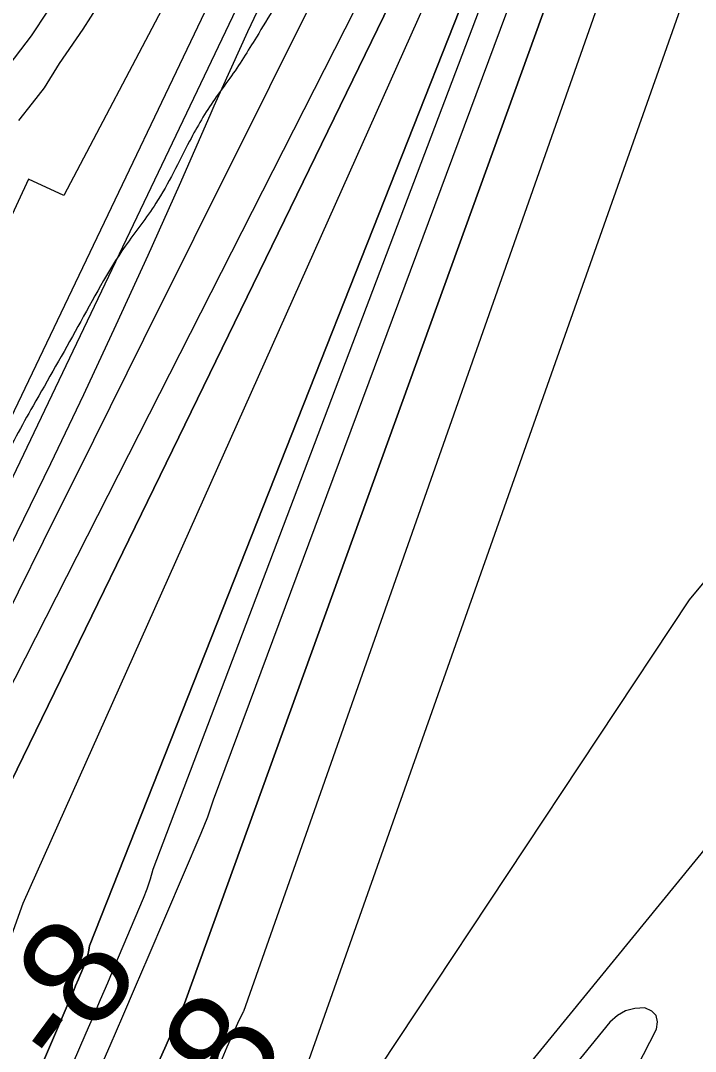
# Model space of a CAD drawing. Extents: x 3324104 to 3361979, y 612876 to 638273.
# Drawn here: x 3333801 to 3334220, y 621503 to 622144 of the extents above; entities that cross this region are included whole.
import ezdxf

# ---------------------------------------------------------------- set-up
doc = ezdxf.new("R2010")
doc.units = 0
for name, color, linetype in [('V-RIVR-EDGE', 7, 'Continuous'), ('V-RIVR-RANG', 7, 'Continuous'), ('V-ROAD-CNTR', 7, 'Continuous'), ('V-RRAP-RVMT', 7, 'Continuous'), ('V-SITE-VEGE', 7, 'Continuous'), ('V-TOPO-DPTH', 7, 'Continuous'), ('V-TOPO-MAJR', 7, 'Continuous'), ('V-TOPO-MINR', 7, 'Continuous'), ('V-TOPO-WATR', 7, 'Continuous')]:
    doc.layers.add(name, color=color, linetype=linetype)

msp = doc.modelspace()

# ---------------------------------------------------------------- linework, layer by layer
at = {"layer": 'V-RIVR-EDGE'}
msp.add_spline([(3334928.97, 623567.85), (3334918.71, 623560.2), (3334914.68, 623556.19), (3334911.74, 623548.52), (3334903.31, 623541.96), (3334897.46, 623537.59), (3334883.89, 623523.37), (3334877.3, 623516.44), (3334875.1, 623512.79), (3334874.72, 623510.23), (3334869.21, 623497.09), (3334851.98, 623477.02), (3334839.87, 623459.87), (3334820.45, 623439.82), (3334813.49, 623432.89), (3334808.72, 623428.15), (3334791.86, 623408.45), (3334776.46, 623388.75), (3334766.19, 623376.71), (3334752.99, 623361.39), (3334747.86, 623355.19), (3334743.82, 623348.25), (3334740.89, 623343.87), (3334732.1, 623337.31), (3334728.8, 623334.4), (3334724.77, 623329.29), (3334712.3, 623315.07), (3334705.34, 623307.04), (3334701.67, 623300.47), (3334697.25, 623288.42), (3334692.47, 623279.29), (3334670.85, 623254.12), (3334652.51, 623232.23), (3334641.14, 623216.91), (3334634.54, 623206.32), (3334620.97, 623189.18), (3334601.16, 623162.54), (3334593.83, 623152.69), (3334582.08, 623132.98), (3334567.04, 623111.08), (3334554.2, 623092.11), (3334532.19, 623061.45), (3334516.05, 623038.46), (3334501.73, 623013.64), (3334486.32, 622989.92), (3334474.96, 622976.42), (3334471.29, 622971.31), (3334468.71, 622964.01), (3334466.11, 622945.37), (3334458.39, 622929.31), (3334449.59, 622916.9), (3334437.49, 622903.41), (3334430.89, 622897.21), (3334429.42, 622893.92), (3334430.51, 622889.17), (3334430.13, 622884.78), (3334422.09, 622884.44), (3334418.06, 622881.52), (3334414.39, 622876.78), (3334408.87, 622862.17), (3334399.7, 622849.03), (3334390.17, 622835.53), (3334378.44, 622826.06), (3334363.06, 622813.66), (3334337.75, 622777.9), (3334331.13, 622762.57), (3334327.81, 622750.15), (3334323.78, 622746.5), (3334319.75, 622741.39), (3334312.78, 622733), (3334306.55, 622727.54), (3334299.94, 622714.39), (3334295.53, 622705.63), (3334291.88, 622705.27), (3334287.48, 622702.36), (3334279.79, 622694.34), (3334261.06, 622661.85), (3334258.85, 622655.27), (3334258.48, 622650.52), (3334256.27, 622646.14), (3334249.67, 622637.39), (3334242.68, 622620.59), (3334233.12, 622595.39), (3334227.97, 622581.88), (3334227.22, 622574.2), (3334223.91, 622567.63), (3334219.88, 622563.62), (3334214.74, 622557.05), (3334213.27, 622550.47), (3334212.51, 622539.88), (3334211.02, 622528.55), (3334205.89, 622523.08), (3334199.67, 622521.63), (3334192.36, 622521.65), (3334181.38, 622517.65), (3334175.51, 622506.7), (3334173.65, 622495.01), (3334174.34, 622480.02), (3334173.22, 622468.69), (3334165.51, 622456.28), (3334156.34, 622440.95), (3334148.28, 622435.49), (3334140.95, 622428.56), (3334132.89, 622422.37), (3334131.79, 622417.62), (3334130.28, 622400.8), (3334129.53, 622392.03), (3334127.69, 622388.75), (3334124.76, 622384.73), (3334120.37, 622384.01), (3334113.42, 622383.67), (3334109.39, 622378.92), (3334105.72, 622372.72), (3334106.08, 622370.89), (3334106.8, 622364.67), (3334104.22, 622358.83), (3334092.86, 622346.07), (3334087.37, 622343.89), (3334077.85, 622335.14), (3334066.49, 622326.03), (3334058.79, 622317.64), (3334055.47, 622304.48), (3334054.73, 622298.64), (3334054.34, 622290.23), (3334052.14, 622286.22), (3334045.55, 622285.14), (3334038.59, 622277.84), (3334027.23, 622264.71), (3334003.75, 622232.6), (3333990.17, 622210.33), (3333969.97, 622172), (3333947.58, 622134.04), (3333931.07, 622108.49), (3333921.53, 622095.36), (3333906.11, 622069.44), (3333885.18, 622030.74), (3333866.11, 622004.11), (3333836.74, 621954.1), (3333808.83, 621904.82), (3333789, 621866.49), (3333773.55, 621825.22), (3333764.35, 621802.58), (3333753.68, 621773.36), (3333750.32, 621746.32), (3333745.51, 621722.57), (3333743.29, 621710.51), (3333742.49, 621684.19), (3333742.81, 621665.91), (3333738.03, 621655.69), (3333731.42, 621640.35), (3333723.35, 621629.41), (3333720.4, 621621.37), (3333716.71, 621607.86), (3333712.63, 621581.55), (3333709.64, 621557.06), (3333708.86, 621537.32), (3333711.36, 621514.29), (3333711.7, 621504.05), (3333710.95, 621494.55), (3333705.08, 621484.33), (3333691.48, 621455.48), (3333683.75, 621436.13), (3333680.79, 621419.32), (3333677.82, 621402.51), (3333676.69, 621386.8), (3333678.84, 621369.25), (3333684.3, 621359), (3333685.75, 621355.34), (3333683.92, 621353.88), (3333681.35, 621349.13), (3333676.95, 621343.66), (3333671.06, 621329.79), (3333664.81, 621313.35), (3333662.97, 621308.24), (3333659.66, 621300.57), (3333655.97, 621286.69), (3333654.86, 621280.11), (3333652.29, 621278.66), (3333646.07, 621275.38), (3333642.77, 621270.27), (3333641.29, 621264.43), (3333642.01, 621259.31), (3333642, 621253.09), (3333639.78, 621245.06), (3333636.12, 621240.68), (3333634.64, 621234.47), (3333623.99, 621213.66), (3333608.54, 621175.68), (3333598.59, 621144.27), (3333594.52, 621124.9), (3333593.41, 621119.42), (3333588.28, 621113.59), (3333583.51, 621106.65), (3333577.64, 621096.43), (3333573.24, 621092.79), (3333568.85, 621090.24), (3333567.74, 621085.49), (3333565.53, 621077.45), (3333558.92, 621067.96), (3333558.55, 621064.68), (3333561.45, 621054.07), (3333560.32, 621041.64), (3333556.27, 621029.59), (3333554.8, 621025.94), (3333558.8, 621018.62), (3333564.63, 621010.19), (3333561.69, 621005.81), (3333557.67, 621003.27), (3333553.63, 620997.06), (3333546.64, 620979.17), (3333540.39, 620964.56), (3333533.77, 620947.4), (3333531.54, 620933.51), (3333527.86, 620925.11), (3333521.25, 620911.97), (3333515.75, 620906.5), (3333510.99, 620902.85), (3333508.41, 620894.82), (3333502.91, 620885.33), (3333500.32, 620874), (3333494.83, 620869.26), (3333490.43, 620866.72), (3333480.53, 620852.48), (3333474.29, 620841.9), (3333459.22, 620811.23), (3333451.52, 620799.92), (3333448.21, 620792.61), (3333444.9, 620782.75), (3333445.25, 620777.27), (3333447.42, 620768.86), (3333445.95, 620765.2), (3333442.66, 620764.85), (3333437.54, 620764.49), (3333431.68, 620759.39), (3333422.14, 620744.06), (3333414.41, 620723.61), (3333401.92, 620696.96), (3333396.42, 620690.02), (3333386.53, 620683.47), (3333377.37, 620672.89), (3333371.86, 620665.23), (3333365.63, 620658.3), (3333363.07, 620655.38), (3333362.69, 620651.36), (3333366.7, 620647.33), (3333367.42, 620644.04), (3333366.32, 620642.21), (3333361.2, 620641.13), (3333354.98, 620639.31), (3333350.58, 620631.28), (3333343.23, 620617.41), (3333342.11, 620608.64), (3333342.82, 620598.77), (3333340.98, 620591.83), (3333334.75, 620587.82), (3333330.35, 620583.45), (3333327.05, 620577.61), (3333323.76, 620575.79), (3333320.82, 620571.04), (3333318.98, 620565.56), (3333317.86, 620558.99), (3333320.77, 620553.13), (3333320.76, 620546.92), (3333316.73, 620541.81), (3333299.52, 620529.79), (3333291.45, 620522.5), (3333285.97, 620519.95), (3333281.94, 620517.04), (3333272.4, 620502.44), (3333265.42, 620489.66), (3333262.48, 620485.28), (3333258.81, 620477.25), (3333256.97, 620471.77), (3333260.96, 620459.33), (3333259.85, 620452.75), (3333255.8, 620444.72), (3333256.89, 620441.43), (3333262.72, 620434.1), (3333263.07, 620426.06), (3333261.24, 620423.51), (3333262.67, 620413.63), (3333262.66, 620408.52), (3333261.92, 620406.32), (3333256.07, 620405.61), (3333253.87, 620402.32), (3333258.98, 620396.83), (3333259.32, 620388.78), (3333259.31, 620385.13), (3333256.73, 620374.17), (3333251.23, 620369.8), (3333245.02, 620369.81), (3333242.09, 620367.99), (3333240.23, 620354.1), (3333243.49, 620342.4), (3333241.62, 620327.42), (3333235.75, 620318.66), (3333229.88, 620309.17), (3333223.29, 620302.97), (3333220.71, 620296.76), (3333219.96, 620286.89), (3333223.97, 620284.69), (3333227.62, 620283.22), (3333229.81, 620279.56), (3333228.33, 620275.18), (3333226.14, 620273.35), (3333218.46, 620273.37), (3333218.09, 620271.55), (3333218.43, 620260.58), (3333225.36, 620253.25), (3333228.64, 620249.59), (3333226.07, 620244.84), (3333215.81, 620234.63), (3333210.3, 620225.51), (3333208.81, 620213.45), (3333208.05, 620200.65), (3333209.83, 620184.57), (3333207.24, 620172.14), (3333199.15, 620150.23), (3333189.92, 620114.79), (3333184.75, 620095.07), (3333180.36, 620089.96), (3333175.2, 620073.89), (3333167.07, 620038.82), (3333162.3, 620030.06), (3333162.65, 620023.84), (3333163.7, 620004.83), (3333159.62, 619981.44), (3333146.75, 619951.87), (3333138.62, 619917.16), (3333131.98, 619891.22), (3333123.86, 619859.8), (3333118.71, 619847.39), (3333115.41, 619841.91), (3333113.14, 619813.41), (3333110.17, 619792.94), (3333103.19, 619781.26), (3333088.16, 619764.12), (3333080.84, 619760.12), (3333074.61, 619752.09), (3333073.5, 619748.07), (3333076.04, 619740.75), (3333075.3, 619736), (3333065.04, 619724.7), (3333062.1, 619720.68), (3333054.4, 619710.83), (3333044.08, 619676.86), (3333031.15, 619622.79), (3333019.73, 619586.27), (3333011.99, 619559.97), (3333004.97, 619532.2), (3333004.23, 619526.35), (3333007.5, 619517.21), (3333006.03, 619513.56), (3333002.35, 619504.79), (3332997.95, 619500.78), (3332994.65, 619495.31), (3332992.4, 619473.74), (3332989.42, 619449.26), (3332987.92, 619433.55), (3332988.61, 619417.83), (3332984.91, 619401.38), (3332980.12, 619386.41), (3332972.42, 619375.1), (3332966.88, 619354.27), (3332958.39, 619318.84), (3332949.88, 619279.01), (3332945.08, 619258.55), (3332945.79, 619249.41), (3332945.03, 619237.72), (3332939.51, 619223.84), (3332931.42, 619204.85), (3332929.91, 619185.85), (3332927.31, 619169.4), (3332922.14, 619148.95), (3332922.49, 619140.17), (3332924.3, 619133.59), (3332920.63, 619127.02), (3332919.51, 619119.34), (3332919.13, 619112.4), (3332916.91, 619099.98), (3332914.32, 619087.92), (3332905.11, 619060.89), (3332898.1, 619033.86), (3332892.56, 619012.3), (3332891.41, 618990.37), (3332890.3, 618984.16), (3332882.96, 618971.75), (3332878.52, 618949.83), (3332874.78, 618918.77), (3332873.6, 618882.22), (3332869.89, 618859.93), (3332865.82, 618842.76), (3332855.9, 618819.38), (3332845.58, 618785.41), (3332838.54, 618748.15), (3332836.99, 618714.15), (3332831.76, 618666.64), (3332832.42, 618639.23), (3332838.58, 618615.82), (3332848.01, 618586.55), (3332849.43, 618569.37), (3332847.54, 618545.97), (3332848.96, 618525.87), (3332853.23, 618480.16), (3332859.29, 618418), (3332861.03, 618383.64), (3332865.68, 618343.05), (3332869.61, 618305.75), (3332871.95, 618265.06)], degree=3, dxfattribs=at)
at = {"layer": 'V-ROAD-CNTR'}
msp.add_lwpolyline([(3334629.71, 623392.29), (3334574.27, 623303.75), (3334468.48, 623176.21), (3334394.87, 623051.3), (3334271.37, 622882.62), (3334173.67, 622760.96), (3334090.93, 622644.27), (3333987.27, 622488.25), (3333955.33, 622386.87), (3333888.79, 622257.83), (3333807.73, 622134.75), (3333728.11, 622030.65), (3333687.51, 621962.51), (3333656.93, 621906.65), (3333623.21, 621766.56), (3333599.99, 621542.37), (3333577.04, 621387.34), (3333525.51, 621199.98), (3333462.48, 621048.53), (3333413.43, 620946.35), (3333342.69, 620840.84), (3333310.24, 620790.87)], dxfattribs=at)
at = {"layer": 'V-RRAP-RVMT'}
for p, q in [((3333895.47, 622164.01), (3333828.03, 622035.6)), ((3333806.07, 622045.82), (3333741.62, 621907.25)), ((3333828.03, 622035.6), (3333806.07, 622045.82))]:
    msp.add_line(p, q, dxfattribs=at)
at = {"layer": 'V-SITE-VEGE'}
for p, q in [((3333849.29, 622153.84), (3333839.83, 622138.89)), ((3333839.83, 622138.89), (3333825.11, 622117.54)), ((3333825.11, 622117.54), (3333815.65, 622102.59)), ((3333815.65, 622102.59), (3333808.28, 622092.97)), ((3333808.28, 622092.97), (3333799.85, 622082.28))]:
    msp.add_line(p, q, dxfattribs=at)
at = {"layer": 'V-TOPO-DPTH'}
for points in [[(3333513.71, 620864.11), (3333764.04, 621607.46), (3334134.95, 622369.46), (3334142.73, 622383.57), (3334150.67, 622397.59), (3334158.73, 622411.55), (3334533.96, 623016.58), (3334545.48, 623031.24), (3334557.24, 623045.72), (3335076.2, 623670.27)], [(3333513.71, 620864.11), (3333764.04, 621607.46), (3334134.95, 622369.46), (3334142.73, 622383.57), (3334150.67, 622397.59), (3334158.73, 622411.55), (3334533.96, 623016.58), (3334545.48, 623031.24), (3334557.24, 623045.72), (3335076.2, 623670.27)], [(3333878.35, 621477.81), (3333890.69, 621505.51), (3333902.96, 621533.25), (3334190.87, 622328.93), (3334194.79, 622335.62), (3334198.78, 622342.28), (3334202.86, 622348.87), (3334207.01, 622355.43), (3334363.98, 622599.86), (3334442.66, 622720.84), (3334482.56, 622780.97), (3334522.73, 622840.91), (3334577.01, 622921.31), (3334590.45, 622940.77), (3334604.16, 622960.03), (3334618.28, 622978.99), (3334632.67, 622997.76), (3334823.25, 623240.91), (3334876.37, 623307.56), (3334930.19, 623373.62)], [(3333878.35, 621477.81), (3333890.69, 621505.51), (3333902.96, 621533.25), (3334190.87, 622328.93), (3334194.79, 622335.62), (3334198.78, 622342.28), (3334202.86, 622348.87), (3334207.01, 622355.43), (3334363.98, 622599.86), (3334442.66, 622720.84), (3334482.56, 622780.97), (3334522.73, 622840.91), (3334577.01, 622921.31), (3334590.45, 622940.77), (3334604.16, 622960.03), (3334618.28, 622978.99), (3334632.67, 622997.76), (3334823.25, 623240.91), (3334876.37, 623307.56), (3334930.19, 623373.62)], [(3333742.28, 621326.79), (3333834.4, 621542.01), (3333835.3, 621544.13), (3333837.1, 621548.38), (3333837.98, 621550.51), (3333841.43, 621558.8), (3333841.9, 621560.04), (3333842.33, 621561.29), (3333843.27, 621565.17), (3333843.68, 621567.8), (3333843.82, 621569.12), (3334149.32, 622342.23)], [(3334149.32, 622342.23), (3333843.82, 621569.12), (3333843.68, 621567.8), (3333843.27, 621565.17), (3333842.33, 621561.29), (3333841.9, 621560.04), (3333841.43, 621558.8), (3333837.98, 621550.51), (3333837.1, 621548.38), (3333835.3, 621544.13), (3333834.4, 621542.01), (3333742.28, 621326.79)], [(3334173.35, 622338.78), (3333920.7, 621659.57), (3333917.16, 621649.13), (3333913.16, 621638.84), (3333880.25, 621561.84), (3333872.37, 621543.48), (3333864.45, 621525.13), (3333856.48, 621506.8), (3333848.48, 621488.49)], [(3334173.35, 622338.78), (3333920.7, 621659.57), (3333917.16, 621649.13), (3333913.16, 621638.84), (3333880.25, 621561.84), (3333872.37, 621543.48), (3333864.45, 621525.13), (3333856.48, 621506.8), (3333848.48, 621488.49)], [(3334212.43, 622303.51), (3333939.58, 621528.3), (3333939.43, 621527.99), (3333935.96, 621520.72), (3333932.56, 621513.41), (3333929.27, 621506.06), (3333926.07, 621498.66)], [(3334212.43, 622303.51), (3333939.58, 621528.3), (3333939.43, 621527.99), (3333935.96, 621520.72), (3333932.56, 621513.41), (3333929.27, 621506.06), (3333926.07, 621498.66)], [(3333986.74, 622165.55), (3333971.31, 622134.35), (3333955.82, 622103.18), (3333908.8, 622008.79), (3333877.54, 621946), (3333846.31, 621883.2), (3333815.11, 621820.38), (3333783.93, 621757.55), (3333738.69, 621666.32), (3333730.22, 621649.06), (3333721.86, 621631.75), (3333713.66, 621614.36), (3333532.53, 621039.06)]]:
    msp.add_lwpolyline(points, dxfattribs=at)
at = {"layer": 'V-TOPO-MAJR'}
for points in [[(3335201.95, 623551.78), (3334878.08, 623185.29), (3334840.45, 623141.44), (3334803.69, 623096.89), (3334768.24, 623051.29), (3334733.66, 623004.99), (3334705.66, 622966.35), (3334686, 622938.67), (3334666.7, 622910.75), (3334647.93, 622882.46), (3334629.52, 622853.93), (3334572.61, 622763.91), (3334525.63, 622690.44), (3334478.13, 622617.32), (3334429.85, 622544.7), (3334381.07, 622472.42), (3334282.44, 622327.95), (3334271.99, 622312.03), (3334261.95, 622295.88), (3333970.42, 621470.67)], [(3334045.17, 622421.52), (3333709.62, 621719.16), (3333705.54, 621710.3), (3333701.25, 621701.54), (3333696.82, 621692.85), (3333693.35, 621686.24), (3333687.12, 621674.27), (3333680.93, 621662.28), (3333674.8, 621650.26), (3333668.71, 621638.22), (3333431.42, 621015.4)]]:
    msp.add_lwpolyline(points, dxfattribs=at)
at = {"layer": 'V-TOPO-MINR'}
for points in [[(3334790.43, 623497.63), (3334481.36, 623074.35), (3334477.52, 623069), (3334473.71, 623063.63), (3334469.98, 623058.2), (3334466.3, 623052.74), (3334452.17, 623031.47), (3334441.53, 623015.31), (3334430.99, 622999.08), (3334115.01, 622498.36), (3334111.39, 622492.54), (3334093.25, 622462.96), (3334075.38, 622433.21), (3334057.94, 622403.21), (3334040.77, 622373.05), (3333752.02, 621768.15), (3333740.48, 621744.73), (3333728.68, 621721.43), (3333722.99, 621710.42), (3333708.23, 621681.67), (3333693.6, 621652.86), (3333482.93, 621079.79)], [(3334868.27, 623404.65), (3334558.72, 623031.92), (3334550.11, 623021.31), (3334541.66, 623010.56), (3334262.5, 622561.44), (3334249.41, 622538.96), (3334233.5, 622511.7), (3334217.53, 622484.47), (3334201.5, 622457.27), (3334185.43, 622430.1), (3334169.49, 622402.86), (3334153.76, 622375.49), (3334138.37, 622347.94), (3333802.43, 621595.32), (3333580, 620973.55)], [(3334930.19, 623373.62), (3334876.37, 623307.56), (3334823.25, 623240.91), (3334632.67, 622997.76), (3334618.28, 622978.99), (3334604.16, 622960.03), (3334590.45, 622940.77), (3334577.01, 622921.31), (3334522.73, 622840.91), (3334482.56, 622780.97), (3334442.66, 622720.84), (3334363.98, 622599.86), (3334207.01, 622355.43), (3334202.86, 622348.87), (3334198.78, 622342.28), (3334194.79, 622335.62), (3334190.87, 622328.93), (3333902.96, 621533.25), (3333890.69, 621505.51), (3333878.35, 621477.81)], [(3334776.45, 623340.65), (3334554.67, 623063.64), (3334539.29, 623044.04), (3334524.18, 623024.23), (3334509.46, 623004.13), (3334134.97, 622398.88), (3334134.11, 622397.37), (3334131.73, 622393.23), (3334130.78, 622391.52), (3333746.1, 621634.52), (3333742.45, 621626.79), (3333738.85, 621619.03), (3333529, 620965.76)], [(3334149.32, 622342.23), (3333843.82, 621569.12), (3333843.68, 621567.8), (3333843.27, 621565.17), (3333842.33, 621561.29), (3333841.9, 621560.04), (3333841.43, 621558.8), (3333837.98, 621550.51), (3333837.1, 621548.38), (3333835.3, 621544.13), (3333834.4, 621542.01), (3333742.28, 621326.79)], [(3334173.35, 622338.78), (3333920.7, 621659.57), (3333917.16, 621649.13), (3333913.16, 621638.84), (3333880.25, 621561.84), (3333872.37, 621543.48), (3333864.45, 621525.13), (3333856.48, 621506.8), (3333848.48, 621488.49)], [(3334150.06, 622319.85), (3333883.24, 621616.57), (3333881.55, 621610.43), (3333879.49, 621604.39), (3333877.19, 621598.43), (3333859.43, 621556.32), (3333855.02, 621545.9), (3333850.59, 621535.49), (3333846.13, 621525.1), (3333841.65, 621514.71), (3333772.81, 621355.89)], [(3334212.43, 622303.51), (3333939.58, 621528.3), (3333939.43, 621527.99), (3333935.96, 621520.72), (3333932.56, 621513.41), (3333929.27, 621506.06), (3333926.07, 621498.66)], [(3333963.83, 622183.24), (3333942.13, 622137.37), (3333921.25, 622091.09), (3333918.75, 622085.33), (3333899.55, 622041.72), (3333880.09, 621998.23), (3333860.23, 621954.92), (3333840.11, 621911.73), (3333819.6, 621868.72), (3333798.83, 621825.84), (3333777.69, 621783.13), (3333756.3, 621740.56), (3333732.55, 621693.8), (3333719.74, 621668.34), (3333707.05, 621642.82), (3333694.55, 621617.21), (3333449.45, 620880.67)], [(3333986.74, 622165.55), (3333971.31, 622134.35), (3333955.82, 622103.18), (3333908.8, 622008.79), (3333877.54, 621946), (3333846.31, 621883.2), (3333815.11, 621820.38), (3333783.93, 621757.55), (3333738.69, 621666.32), (3333730.22, 621649.06), (3333721.86, 621631.75), (3333713.66, 621614.36), (3333532.53, 621039.06)], [(3334486.05, 621837.28), (3334488.09, 621849.52), (3334489.67, 621861.86), (3334487.85, 621871.41), (3334483.87, 621878.93), (3334476.62, 621883.39), (3334467.2, 621885.81), (3334437.08, 621884.78), (3334418.18, 621882.79), (3334399.74, 621879.1), (3334382, 621872.87), (3334364.72, 621864.94), (3334347.55, 621856.33), (3334330.04, 621848.58), (3334312.02, 621842.1), (3334293.65, 621836.47), (3334286.43, 621834.54), (3334265.73, 621826.46), (3334246.88, 621815.81), (3334230.79, 621801.32), (3334216.54, 621784.27), (3333990.42, 621442.73)], [(3334268.7, 621484.54), (3334275.8, 621504.56), (3334282.56, 621524.7), (3334289.09, 621544.92), (3334326.74, 621665.14), (3334326.43, 621675.66), (3334323.3, 621683.99), (3334315.96, 621689.01), (3334305.82, 621691.84), (3334291.79, 621689.14), (3334278.8, 621684.41), (3334267.38, 621676.61), (3334257.02, 621666.78), (3334065.2, 621431.77)], [(3334126.76, 621381.95), (3334196.16, 621517.23), (3334196.82, 621521.86), (3334196.07, 621525.74), (3334193.23, 621528.48), (3334189, 621530.47), (3334182.79, 621530.15), (3334177.04, 621528.74), (3334171.96, 621525.68), (3334167.33, 621521.53), (3334068.98, 621401.04)]]:
    msp.add_lwpolyline(points, dxfattribs=at)
at = {"layer": 'V-TOPO-WATR'}
msp.add_lwpolyline([(3335076.2, 623670.27), (3334557.24, 623045.72), (3334545.48, 623031.24), (3334533.96, 623016.58), (3334158.73, 622411.55), (3334150.67, 622397.59), (3334142.73, 622383.57), (3334134.95, 622369.46), (3333764.04, 621607.46), (3333513.71, 620864.11)], dxfattribs=at)

# ---------------------------------------------------------------- texts
at = {"layer": 'V-RIVR-RANG'}
for s, p in [('-8', (3333829.67, 621489.01)), ('-38', (3333890.27, 621402.91))]:
    msp.add_text(s, height=67, rotation=53.37997, dxfattribs=at).set_placement(p)

doc.saveas('drawing.dxf')
